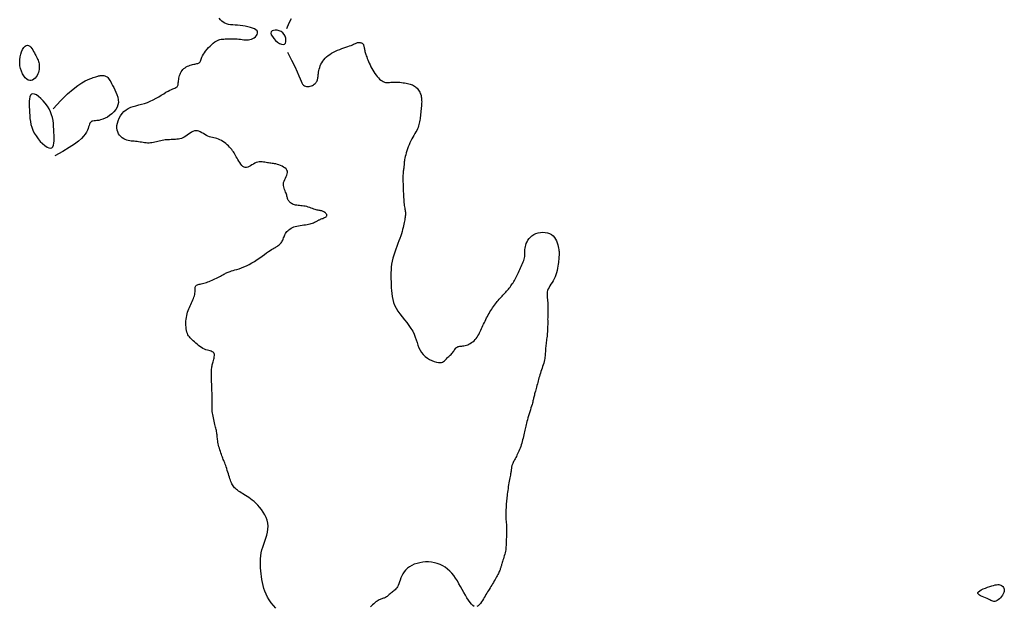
# Model space of a CAD drawing. Header units: millimetres. Extents: x 32690613 to 32693367, y 5343692 to 5344708.
# Tile 879 of 1009: x 32693282 to 32693324, y 5344219 to 5344243. Entities that reach past the tile are written whole.
import ezdxf

# ---------------------------------------------------------------- set-up
doc = ezdxf.new("R2010")
doc.units = ezdxf.units.MM
doc.header["$LTSCALE"] = 20
doc.layers.add('02-DGM_HL_492.50', color=92, linetype='Continuous')

msp = doc.modelspace()

# ---------------------------------------------------------------- linework, layer by layer
at = {"layer": '02-DGM_HL_492.50', "elevation": 492.5, "flags": 128}
for points in [[(32693292.796, 5344218.509), (32693292.697, 5344218.618), (32693292.606, 5344218.733), (32693292.523, 5344218.853), (32693292.45, 5344218.975), (32693292.388, 5344219.097), (32693292.336, 5344219.22), (32693292.293, 5344219.344), (32693292.258, 5344219.468), (32693292.23, 5344219.592), (32693292.207, 5344219.716), (32693292.188, 5344219.84), (32693292.173, 5344219.965), (32693292.161, 5344220.089), (32693292.151, 5344220.214), (32693292.146, 5344220.339), (32693292.145, 5344220.464), (32693292.151, 5344220.589), (32693292.163, 5344220.715), (32693292.182, 5344220.841), (32693292.21, 5344220.967), (32693292.247, 5344221.093), (32693292.29, 5344221.22), (32693292.335, 5344221.347), (32693292.378, 5344221.474), (32693292.417, 5344221.6), (32693292.448, 5344221.727), (32693292.467, 5344221.853), (32693292.471, 5344221.978), (32693292.457, 5344222.102), (32693292.427, 5344222.225), (32693292.383, 5344222.344), (32693292.327, 5344222.46), (32693292.262, 5344222.571), (32693292.191, 5344222.675), (32693292.114, 5344222.773), (32693292.036, 5344222.862), (32693291.958, 5344222.941), (32693291.881, 5344223.013), (32693291.804, 5344223.077), (32693291.73, 5344223.134), (32693291.657, 5344223.186), (32693291.586, 5344223.233), (32693291.517, 5344223.276), (32693291.451, 5344223.317), (32693291.389, 5344223.355), (32693291.33, 5344223.392), (32693291.274, 5344223.427), (32693291.222, 5344223.462), (32693291.174, 5344223.497), (32693291.129, 5344223.531), (32693291.089, 5344223.566), (32693291.053, 5344223.601), (32693291.02, 5344223.638), (32693290.992, 5344223.677), (32693290.966, 5344223.718), (32693290.943, 5344223.762), (32693290.921, 5344223.809), (32693290.9, 5344223.861), (32693290.879, 5344223.916), (32693290.859, 5344223.977), (32693290.837, 5344224.044), (32693290.814, 5344224.115), (32693290.791, 5344224.188), (32693290.768, 5344224.262), (32693290.745, 5344224.337), (32693290.722, 5344224.409), (32693290.699, 5344224.479), (32693290.677, 5344224.543), (32693290.656, 5344224.602), (32693290.636, 5344224.656), (32693290.617, 5344224.706), (32693290.597, 5344224.755), (32693290.578, 5344224.802), (32693290.558, 5344224.85), (32693290.538, 5344224.9), (32693290.518, 5344224.954), (32693290.496, 5344225.011), (32693290.475, 5344225.073), (32693290.453, 5344225.137), (32693290.432, 5344225.203), (32693290.412, 5344225.269), (32693290.393, 5344225.336), (32693290.376, 5344225.401), (32693290.362, 5344225.465), (32693290.35, 5344225.525), (32693290.341, 5344225.583), (32693290.333, 5344225.638), (32693290.327, 5344225.691), (32693290.321, 5344225.742), (32693290.316, 5344225.791), (32693290.311, 5344225.839), (32693290.306, 5344225.885), (32693290.299, 5344225.93), (32693290.292, 5344225.975), (32693290.283, 5344226.021), (32693290.274, 5344226.067), (32693290.263, 5344226.116), (32693290.251, 5344226.168), (32693290.238, 5344226.223), (32693290.224, 5344226.282), (32693290.208, 5344226.347), (32693290.192, 5344226.415), (32693290.176, 5344226.485), (32693290.16, 5344226.556), (32693290.145, 5344226.627), (32693290.131, 5344226.695), (32693290.12, 5344226.76), (32693290.111, 5344226.82), (32693290.105, 5344226.874), (32693290.102, 5344226.924), (32693290.1, 5344226.97), (32693290.1, 5344227.016), (32693290.102, 5344227.062), (32693290.103, 5344227.111), (32693290.105, 5344227.164), (32693290.106, 5344227.223), (32693290.106, 5344227.289), (32693290.106, 5344227.362), (32693290.104, 5344227.441), (32693290.102, 5344227.525), (32693290.099, 5344227.613), (32693290.096, 5344227.703), (32693290.092, 5344227.796), (32693290.089, 5344227.889), (32693290.085, 5344227.983), (32693290.081, 5344228.075), (32693290.078, 5344228.166), (32693290.076, 5344228.254), (32693290.074, 5344228.338), (32693290.074, 5344228.416), (32693290.074, 5344228.49), (32693290.076, 5344228.556), (32693290.08, 5344228.615), (32693290.085, 5344228.668), (32693290.092, 5344228.716), (32693290.1, 5344228.76), (32693290.109, 5344228.803), (32693290.12, 5344228.845), (32693290.132, 5344228.888), (32693290.145, 5344228.934), (32693290.159, 5344228.983), (32693290.173, 5344229.035), (32693290.185, 5344229.087), (32693290.194, 5344229.139), (32693290.199, 5344229.189), (32693290.198, 5344229.235), (32693290.189, 5344229.276), (32693290.172, 5344229.31), (32693290.145, 5344229.337), (32693290.109, 5344229.357), (32693290.066, 5344229.374), (32693290.016, 5344229.388), (32693289.961, 5344229.401), (32693289.902, 5344229.417), (32693289.84, 5344229.436), (32693289.777, 5344229.462), (32693289.713, 5344229.494), (32693289.65, 5344229.533), (32693289.587, 5344229.577), (32693289.526, 5344229.624), (32693289.466, 5344229.673), (32693289.409, 5344229.723), (32693289.355, 5344229.772), (32693289.304, 5344229.818), (32693289.258, 5344229.862), (32693289.215, 5344229.903), (32693289.176, 5344229.943), (32693289.141, 5344229.984), (32693289.11, 5344230.027), (32693289.083, 5344230.074), (32693289.06, 5344230.125), (32693289.04, 5344230.183), (32693289.024, 5344230.249), (32693289.011, 5344230.321), (32693289.002, 5344230.398), (32693288.997, 5344230.479), (32693288.996, 5344230.562), (32693288.998, 5344230.645), (32693289.005, 5344230.728), (32693289.015, 5344230.808), (32693289.03, 5344230.885), (32693289.048, 5344230.958), (32693289.069, 5344231.029), (32693289.093, 5344231.098), (32693289.118, 5344231.164), (32693289.146, 5344231.229), (32693289.174, 5344231.294), (32693289.202, 5344231.357), (32693289.231, 5344231.421), (32693289.259, 5344231.484), (32693289.286, 5344231.547), (32693289.311, 5344231.608), (32693289.333, 5344231.668), (32693289.352, 5344231.727), (32693289.368, 5344231.783), (32693289.378, 5344231.837), (32693289.384, 5344231.888), (32693289.387, 5344231.936), (32693289.387, 5344231.98), (32693289.387, 5344232.021), (32693289.387, 5344232.058), (32693289.39, 5344232.091), (32693289.396, 5344232.12), (32693289.408, 5344232.144), (32693289.426, 5344232.163), (32693289.45, 5344232.178), (32693289.48, 5344232.19), (32693289.515, 5344232.2), (32693289.555, 5344232.209), (32693289.599, 5344232.218), (32693289.646, 5344232.227), (32693289.696, 5344232.238), (32693289.749, 5344232.252), (32693289.804, 5344232.268), (32693289.861, 5344232.287), (32693289.919, 5344232.308), (32693289.979, 5344232.331), (32693290.04, 5344232.355), (32693290.101, 5344232.382), (32693290.162, 5344232.41), (32693290.223, 5344232.439), (32693290.284, 5344232.468), (32693290.343, 5344232.498), (32693290.401, 5344232.528), (32693290.456, 5344232.557), (32693290.507, 5344232.585), (32693290.555, 5344232.611), (32693290.598, 5344232.635), (32693290.637, 5344232.656), (32693290.672, 5344232.675), (32693290.706, 5344232.692), (32693290.741, 5344232.708), (32693290.779, 5344232.724), (32693290.821, 5344232.74), (32693290.869, 5344232.756), (32693290.926, 5344232.773), (32693290.993, 5344232.792), (32693291.069, 5344232.814), (32693291.154, 5344232.839), (32693291.246, 5344232.868), (32693291.344, 5344232.903), (32693291.447, 5344232.943), (32693291.555, 5344232.991), (32693291.666, 5344233.046), (32693291.779, 5344233.11), (32693291.893, 5344233.179), (32693292.006, 5344233.253), (32693292.115, 5344233.328), (32693292.22, 5344233.401), (32693292.318, 5344233.472), (32693292.408, 5344233.537), (32693292.488, 5344233.593), (32693292.557, 5344233.64), (32693292.616, 5344233.677), (32693292.666, 5344233.707), (32693292.709, 5344233.732), (32693292.746, 5344233.752), (32693292.78, 5344233.77), (32693292.811, 5344233.787), (32693292.841, 5344233.806), (32693292.872, 5344233.826), (32693292.903, 5344233.849), (32693292.934, 5344233.874), (32693292.965, 5344233.902), (32693292.994, 5344233.933), (32693293.022, 5344233.966), (32693293.048, 5344234.002), (32693293.071, 5344234.04), (32693293.092, 5344234.081), (32693293.111, 5344234.124), (32693293.129, 5344234.169), (32693293.146, 5344234.214), (32693293.165, 5344234.26), (32693293.186, 5344234.306), (32693293.21, 5344234.351), (32693293.237, 5344234.395), (32693293.269, 5344234.437), (32693293.306, 5344234.477), (32693293.347, 5344234.514), (32693293.393, 5344234.548), (32693293.443, 5344234.58), (32693293.498, 5344234.608), (32693293.558, 5344234.633), (32693293.622, 5344234.655), (32693293.689, 5344234.672), (32693293.761, 5344234.686), (32693293.834, 5344234.698), (32693293.907, 5344234.708), (32693293.98, 5344234.718), (32693294.052, 5344234.727), (32693294.12, 5344234.737), (32693294.185, 5344234.749), (32693294.244, 5344234.763), (32693294.299, 5344234.779), (32693294.348, 5344234.796), (32693294.393, 5344234.814), (32693294.434, 5344234.832), (32693294.47, 5344234.85), (32693294.503, 5344234.867), (32693294.532, 5344234.883), (32693294.558, 5344234.897), (32693294.581, 5344234.91), (32693294.603, 5344234.921), (32693294.624, 5344234.932), (32693294.645, 5344234.942), (32693294.669, 5344234.952), (32693294.694, 5344234.963), (32693294.723, 5344234.974), (32693294.756, 5344234.986), (32693294.791, 5344234.999), (32693294.827, 5344235.014), (32693294.861, 5344235.03), (32693294.893, 5344235.047), (32693294.921, 5344235.066), (32693294.941, 5344235.086), (32693294.954, 5344235.108), (32693294.957, 5344235.132), (32693294.951, 5344235.156), (32693294.938, 5344235.181), (32693294.918, 5344235.206), (32693294.894, 5344235.23), (32693294.866, 5344235.252), (32693294.835, 5344235.271), (32693294.803, 5344235.287), (32693294.771, 5344235.3), (32693294.739, 5344235.31), (32693294.706, 5344235.317), (32693294.672, 5344235.324), (32693294.635, 5344235.33), (32693294.596, 5344235.338), (32693294.554, 5344235.347), (32693294.509, 5344235.359), (32693294.459, 5344235.375), (32693294.406, 5344235.393), (32693294.35, 5344235.413), (32693294.292, 5344235.434), (32693294.232, 5344235.455), (32693294.17, 5344235.475), (32693294.107, 5344235.493), (32693294.044, 5344235.508), (32693293.981, 5344235.519), (32693293.919, 5344235.528), (32693293.858, 5344235.534), (32693293.798, 5344235.54), (32693293.74, 5344235.546), (32693293.685, 5344235.552), (32693293.632, 5344235.561), (32693293.583, 5344235.573), (32693293.537, 5344235.589), (32693293.496, 5344235.608), (32693293.458, 5344235.631), (32693293.423, 5344235.656), (32693293.393, 5344235.683), (32693293.366, 5344235.711), (32693293.344, 5344235.741), (32693293.325, 5344235.772), (32693293.31, 5344235.802), (32693293.298, 5344235.834), (32693293.288, 5344235.866), (32693293.278, 5344235.9), (32693293.269, 5344235.936), (32693293.258, 5344235.974), (32693293.246, 5344236.015), (32693293.23, 5344236.06), (32693293.211, 5344236.108), (32693293.19, 5344236.159), (32693293.169, 5344236.214), (32693293.149, 5344236.27), (32693293.133, 5344236.329), (32693293.124, 5344236.39), (32693293.121, 5344236.452), (32693293.129, 5344236.515), (32693293.148, 5344236.578), (32693293.174, 5344236.641), (32693293.205, 5344236.704), (32693293.236, 5344236.765), (32693293.264, 5344236.826), (32693293.285, 5344236.884), (32693293.295, 5344236.94), (32693293.291, 5344236.994), (32693293.27, 5344237.043), (32693293.234, 5344237.09), (32693293.186, 5344237.133), (32693293.128, 5344237.171), (32693293.064, 5344237.206), (32693292.996, 5344237.236), (32693292.928, 5344237.262), (32693292.863, 5344237.283), (32693292.802, 5344237.299), (32693292.746, 5344237.311), (32693292.693, 5344237.319), (32693292.642, 5344237.326), (32693292.593, 5344237.331), (32693292.544, 5344237.337), (32693292.494, 5344237.342), (32693292.443, 5344237.35), (32693292.389, 5344237.359), (32693292.333, 5344237.369), (32693292.275, 5344237.379), (32693292.216, 5344237.386), (32693292.155, 5344237.389), (32693292.094, 5344237.387), (32693292.032, 5344237.377), (32693291.97, 5344237.359), (32693291.909, 5344237.331), (32693291.848, 5344237.296), (32693291.788, 5344237.258), (32693291.729, 5344237.221), (32693291.671, 5344237.187), (32693291.614, 5344237.161), (32693291.559, 5344237.146), (32693291.506, 5344237.146), (32693291.455, 5344237.163), (32693291.405, 5344237.196), (32693291.358, 5344237.241), (32693291.313, 5344237.295), (32693291.27, 5344237.356), (32693291.229, 5344237.421), (32693291.192, 5344237.486), (32693291.157, 5344237.549), (32693291.124, 5344237.608), (32693291.094, 5344237.663), (32693291.064, 5344237.714), (32693291.034, 5344237.764), (32693291.002, 5344237.811), (32693290.969, 5344237.859), (32693290.932, 5344237.907), (32693290.891, 5344237.956), (32693290.844, 5344238.007), (32693290.794, 5344238.06), (32693290.739, 5344238.112), (32693290.681, 5344238.163), (32693290.621, 5344238.212), (32693290.558, 5344238.256), (32693290.495, 5344238.295), (32693290.431, 5344238.327), (32693290.368, 5344238.353), (32693290.304, 5344238.372), (32693290.241, 5344238.387), (32693290.178, 5344238.401), (32693290.115, 5344238.414), (32693290.052, 5344238.43), (32693289.989, 5344238.449), (32693289.925, 5344238.474), (32693289.861, 5344238.507), (32693289.797, 5344238.544), (32693289.733, 5344238.583), (32693289.669, 5344238.621), (32693289.605, 5344238.655), (32693289.542, 5344238.682), (32693289.479, 5344238.7), (32693289.416, 5344238.705), (32693289.354, 5344238.695), (32693289.292, 5344238.672), (32693289.231, 5344238.64), (32693289.17, 5344238.601), (32693289.109, 5344238.558), (32693289.048, 5344238.514), (32693288.987, 5344238.472), (32693288.926, 5344238.435), (32693288.865, 5344238.405), (32693288.803, 5344238.382), (32693288.741, 5344238.365), (32693288.679, 5344238.353), (32693288.617, 5344238.344), (32693288.554, 5344238.339), (32693288.492, 5344238.335), (32693288.43, 5344238.333), (32693288.367, 5344238.33), (32693288.305, 5344238.327), (32693288.242, 5344238.324), (32693288.18, 5344238.319), (32693288.118, 5344238.314), (32693288.055, 5344238.306), (32693287.993, 5344238.297), (32693287.931, 5344238.285), (32693287.869, 5344238.271), (32693287.807, 5344238.256), (32693287.745, 5344238.239), (32693287.683, 5344238.223), (32693287.621, 5344238.209), (32693287.559, 5344238.196), (32693287.497, 5344238.187), (32693287.435, 5344238.182), (32693287.372, 5344238.182), (32693287.309, 5344238.187), (32693287.247, 5344238.194), (32693287.184, 5344238.204), (32693287.121, 5344238.215), (32693287.058, 5344238.226), (32693286.995, 5344238.237), (32693286.932, 5344238.246), (32693286.869, 5344238.253), (32693286.806, 5344238.259), (32693286.743, 5344238.264), (32693286.681, 5344238.271), (32693286.618, 5344238.281), (32693286.555, 5344238.294), (32693286.491, 5344238.313), (32693286.428, 5344238.338), (32693286.364, 5344238.37), (32693286.302, 5344238.411), (32693286.244, 5344238.46), (32693286.192, 5344238.516), (32693286.146, 5344238.581), (32693286.111, 5344238.654), (32693286.086, 5344238.735), (32693286.075, 5344238.824), (32693286.079, 5344238.922), (32693286.097, 5344239.025), (32693286.129, 5344239.13), (32693286.174, 5344239.235), (32693286.23, 5344239.336), (32693286.298, 5344239.431), (32693286.375, 5344239.517), (32693286.462, 5344239.59), (32693286.558, 5344239.649), (32693286.66, 5344239.696), (32693286.769, 5344239.734), (32693286.883, 5344239.766), (32693287.001, 5344239.796), (32693287.122, 5344239.827), (32693287.244, 5344239.861), (32693287.367, 5344239.903), (32693287.49, 5344239.955), (32693287.612, 5344240.014), (32693287.73, 5344240.078), (32693287.844, 5344240.144), (32693287.954, 5344240.211), (32693288.057, 5344240.274), (32693288.152, 5344240.332), (32693288.238, 5344240.382), (32693288.315, 5344240.422), (32693288.382, 5344240.453), (32693288.441, 5344240.477), (32693288.491, 5344240.496), (32693288.533, 5344240.513), (32693288.569, 5344240.528), (32693288.598, 5344240.544), (32693288.62, 5344240.564), (32693288.638, 5344240.588), (32693288.651, 5344240.617), (32693288.661, 5344240.65), (32693288.668, 5344240.687), (32693288.673, 5344240.729), (32693288.679, 5344240.773), (32693288.684, 5344240.821), (32693288.692, 5344240.872), (32693288.701, 5344240.926), (32693288.714, 5344240.981), (32693288.73, 5344241.038), (32693288.749, 5344241.094), (32693288.772, 5344241.148), (32693288.8, 5344241.201), (32693288.832, 5344241.251), (32693288.87, 5344241.296), (32693288.912, 5344241.337), (32693288.959, 5344241.373), (32693289.01, 5344241.405), (32693289.062, 5344241.432), (32693289.117, 5344241.456), (32693289.172, 5344241.476), (32693289.226, 5344241.493), (32693289.279, 5344241.507), (32693289.329, 5344241.518), (32693289.376, 5344241.528), (32693289.421, 5344241.536), (32693289.461, 5344241.545), (32693289.498, 5344241.555), (32693289.53, 5344241.568), (32693289.558, 5344241.583), (32693289.581, 5344241.602), (32693289.598, 5344241.626), (32693289.612, 5344241.656), (32693289.625, 5344241.69), (32693289.638, 5344241.729), (32693289.654, 5344241.774), (32693289.674, 5344241.825), (32693289.7, 5344241.88), (32693289.734, 5344241.942), (32693289.778, 5344242.008), (32693289.83, 5344242.078), (32693289.889, 5344242.15), (32693289.953, 5344242.221), (32693290.019, 5344242.29), (32693290.085, 5344242.354), (32693290.151, 5344242.412), (32693290.214, 5344242.461), (32693290.273, 5344242.5), (32693290.328, 5344242.53), (32693290.381, 5344242.551), (32693290.432, 5344242.567), (32693290.484, 5344242.577), (32693290.538, 5344242.583), (32693290.594, 5344242.587), (32693290.654, 5344242.589), (32693290.719, 5344242.592), (32693290.788, 5344242.594), (32693290.86, 5344242.596), (32693290.935, 5344242.597), (32693291.011, 5344242.596), (32693291.088, 5344242.594), (32693291.164, 5344242.591), (32693291.238, 5344242.584), (32693291.31, 5344242.576), (32693291.38, 5344242.566), (32693291.448, 5344242.557), (32693291.514, 5344242.55), (32693291.578, 5344242.547), (32693291.642, 5344242.549), (32693291.705, 5344242.559), (32693291.766, 5344242.577), (32693291.827, 5344242.605), (32693291.885, 5344242.642), (32693291.937, 5344242.685), (32693291.979, 5344242.733), (32693292.01, 5344242.784), (32693292.026, 5344242.836), (32693292.025, 5344242.886), (32693292.003, 5344242.934), (32693291.959, 5344242.977), (32693291.895, 5344243.016), (32693291.814, 5344243.05), (32693291.721, 5344243.079), (32693291.618, 5344243.104), (32693291.508, 5344243.126), (32693291.396, 5344243.143), (32693291.285, 5344243.156), (32693291.177, 5344243.166), (32693291.074, 5344243.174), (32693290.975, 5344243.182), (32693290.882, 5344243.192), (32693290.795, 5344243.207), (32693290.714, 5344243.227), (32693290.639, 5344243.256), (32693290.571, 5344243.295), (32693290.51, 5344243.345), (32693290.454, 5344243.404), (32693290.401, 5344243.469)], [(32693293.441, 5344243.445), (32693293.355, 5344243.256), (32693293.25, 5344243.024)], [(32693293.289, 5344242.025), (32693293.468, 5344241.691), (32693293.603, 5344241.418), (32693293.704, 5344241.199), (32693293.776, 5344241.028), (32693293.828, 5344240.897), (32693293.865, 5344240.799), (32693293.895, 5344240.727), (32693293.926, 5344240.674), (32693293.962, 5344240.634), (32693294.005, 5344240.605), (32693294.052, 5344240.586), (32693294.101, 5344240.576), (32693294.153, 5344240.574), (32693294.205, 5344240.579), (32693294.256, 5344240.59), (32693294.304, 5344240.605), (32693294.348, 5344240.624), (32693294.388, 5344240.647), (32693294.424, 5344240.672), (32693294.456, 5344240.7), (32693294.484, 5344240.729), (32693294.509, 5344240.76), (32693294.529, 5344240.791), (32693294.545, 5344240.823), (32693294.558, 5344240.855), (32693294.567, 5344240.887), (32693294.574, 5344240.921), (32693294.58, 5344240.957), (32693294.584, 5344240.995), (32693294.589, 5344241.037), (32693294.594, 5344241.083), (32693294.6, 5344241.134), (32693294.608, 5344241.19), (32693294.62, 5344241.25), (32693294.634, 5344241.314), (32693294.653, 5344241.381), (32693294.676, 5344241.449), (32693294.705, 5344241.517), (32693294.739, 5344241.584), (32693294.78, 5344241.65), (32693294.828, 5344241.712), (32693294.882, 5344241.772), (32693294.943, 5344241.83), (32693295.009, 5344241.884), (32693295.081, 5344241.935), (32693295.157, 5344241.983), (32693295.238, 5344242.029), (32693295.322, 5344242.071), (32693295.41, 5344242.111), (32693295.499, 5344242.147), (32693295.588, 5344242.181), (32693295.675, 5344242.213), (32693295.76, 5344242.242), (32693295.84, 5344242.27), (32693295.914, 5344242.295), (32693295.98, 5344242.319), (32693296.037, 5344242.342), (32693296.086, 5344242.363), (32693296.128, 5344242.382), (32693296.165, 5344242.398), (32693296.198, 5344242.413), (32693296.228, 5344242.425), (32693296.256, 5344242.434), (32693296.284, 5344242.439), (32693296.312, 5344242.442), (32693296.341, 5344242.441), (32693296.369, 5344242.437), (32693296.396, 5344242.43), (32693296.423, 5344242.42), (32693296.447, 5344242.407), (32693296.468, 5344242.391), (32693296.486, 5344242.372), (32693296.501, 5344242.351), (32693296.512, 5344242.327), (32693296.521, 5344242.3), (32693296.528, 5344242.271), (32693296.534, 5344242.241), (32693296.54, 5344242.208), (32693296.545, 5344242.174), (32693296.551, 5344242.139), (32693296.558, 5344242.102), (32693296.567, 5344242.063), (32693296.578, 5344242.022), (32693296.591, 5344241.979), (32693296.606, 5344241.932), (32693296.623, 5344241.881), (32693296.643, 5344241.827), (32693296.666, 5344241.768), (32693296.691, 5344241.704), (32693296.72, 5344241.636), (32693296.752, 5344241.564), (32693296.786, 5344241.491), (32693296.823, 5344241.416), (32693296.862, 5344241.342), (32693296.903, 5344241.267), (32693296.947, 5344241.195), (32693296.992, 5344241.125), (32693297.039, 5344241.059), (32693297.088, 5344240.997), (32693297.137, 5344240.94), (32693297.188, 5344240.89), (32693297.239, 5344240.846), (32693297.29, 5344240.81), (32693297.341, 5344240.782), (32693297.392, 5344240.764), (32693297.442, 5344240.753), (32693297.494, 5344240.748), (32693297.546, 5344240.749), (32693297.6, 5344240.752), (32693297.656, 5344240.757), (32693297.714, 5344240.762), (32693297.775, 5344240.766), (32693297.839, 5344240.767), (32693297.905, 5344240.765), (32693297.973, 5344240.761), (32693298.042, 5344240.755), (32693298.11, 5344240.747), (32693298.178, 5344240.738), (32693298.244, 5344240.727), (32693298.307, 5344240.716), (32693298.366, 5344240.704), (32693298.423, 5344240.691), (32693298.476, 5344240.676), (32693298.526, 5344240.66), (32693298.573, 5344240.642), (32693298.618, 5344240.621), (32693298.66, 5344240.596), (32693298.7, 5344240.569), (32693298.738, 5344240.537), (32693298.773, 5344240.502), (32693298.806, 5344240.463), (32693298.836, 5344240.422), (32693298.863, 5344240.379), (32693298.887, 5344240.334), (32693298.908, 5344240.287), (32693298.926, 5344240.24), (32693298.94, 5344240.191), (32693298.951, 5344240.142), (32693298.959, 5344240.092), (32693298.964, 5344240.04), (32693298.967, 5344239.987), (32693298.968, 5344239.931), (32693298.966, 5344239.873), (32693298.963, 5344239.812), (32693298.959, 5344239.747), (32693298.953, 5344239.681), (32693298.946, 5344239.612), (32693298.939, 5344239.543), (32693298.931, 5344239.474), (32693298.922, 5344239.405), (32693298.914, 5344239.337), (32693298.906, 5344239.271), (32693298.898, 5344239.207), (32693298.889, 5344239.146), (32693298.879, 5344239.086), (32693298.868, 5344239.027), (32693298.854, 5344238.968), (32693298.836, 5344238.908), (32693298.815, 5344238.847), (32693298.789, 5344238.785), (32693298.757, 5344238.72), (32693298.722, 5344238.653), (32693298.683, 5344238.583), (32693298.641, 5344238.51), (32693298.598, 5344238.435), (32693298.555, 5344238.358), (32693298.513, 5344238.278), (32693298.472, 5344238.195), (32693298.435, 5344238.109), (32693298.4, 5344238.023), (32693298.368, 5344237.936), (32693298.34, 5344237.851), (32693298.315, 5344237.768), (32693298.293, 5344237.689), (32693298.274, 5344237.616), (32693298.259, 5344237.549), (32693298.248, 5344237.49), (32693298.239, 5344237.437), (32693298.233, 5344237.39), (32693298.229, 5344237.348), (32693298.226, 5344237.309), (32693298.223, 5344237.272), (32693298.221, 5344237.236), (32693298.217, 5344237.2), (32693298.213, 5344237.162), (32693298.208, 5344237.123), (32693298.202, 5344237.082), (32693298.196, 5344237.037), (32693298.19, 5344236.99), (32693298.185, 5344236.939), (32693298.18, 5344236.883), (32693298.176, 5344236.823), (32693298.174, 5344236.758), (32693298.174, 5344236.688), (32693298.174, 5344236.615), (32693298.175, 5344236.538), (32693298.178, 5344236.459), (32693298.18, 5344236.377), (32693298.183, 5344236.295), (32693298.186, 5344236.212), (32693298.19, 5344236.129), (32693298.193, 5344236.046), (32693298.197, 5344235.965), (32693298.201, 5344235.886), (32693298.206, 5344235.809), (32693298.211, 5344235.736), (32693298.217, 5344235.666), (32693298.224, 5344235.602), (32693298.232, 5344235.542), (32693298.241, 5344235.487), (32693298.25, 5344235.436), (32693298.259, 5344235.388), (32693298.267, 5344235.342), (32693298.273, 5344235.299), (32693298.278, 5344235.256), (32693298.281, 5344235.215), (32693298.281, 5344235.173), (32693298.279, 5344235.13), (32693298.275, 5344235.086), (32693298.269, 5344235.041), (32693298.261, 5344234.992), (32693298.251, 5344234.94), (32693298.239, 5344234.884), (32693298.227, 5344234.823), (32693298.213, 5344234.758), (32693298.198, 5344234.687), (32693298.18, 5344234.611), (32693298.16, 5344234.529), (32693298.137, 5344234.442), (32693298.11, 5344234.35), (32693298.08, 5344234.252), (32693298.045, 5344234.149), (32693298.005, 5344234.041), (32693297.962, 5344233.928), (32693297.917, 5344233.811), (32693297.871, 5344233.691), (32693297.828, 5344233.568), (32693297.787, 5344233.443), (32693297.751, 5344233.317), (32693297.721, 5344233.191), (32693297.698, 5344233.065), (32693297.682, 5344232.94), (32693297.672, 5344232.814), (32693297.667, 5344232.689), (32693297.666, 5344232.564), (32693297.668, 5344232.439), (32693297.672, 5344232.314), (32693297.676, 5344232.189), (32693297.682, 5344232.064), (32693297.689, 5344231.939), (32693297.7, 5344231.814), (32693297.717, 5344231.69), (32693297.742, 5344231.566), (32693297.776, 5344231.442), (32693297.822, 5344231.319), (32693297.882, 5344231.196), (32693297.957, 5344231.074), (32693298.043, 5344230.952), (32693298.137, 5344230.831), (32693298.235, 5344230.709), (32693298.333, 5344230.588), (32693298.427, 5344230.467), (32693298.513, 5344230.345), (32693298.587, 5344230.223), (32693298.647, 5344230.1), (32693298.696, 5344229.978), (32693298.736, 5344229.858), (32693298.773, 5344229.74), (32693298.809, 5344229.626), (32693298.849, 5344229.518), (32693298.897, 5344229.415), (32693298.956, 5344229.32), (32693299.029, 5344229.233), (32693299.114, 5344229.155), (32693299.207, 5344229.086), (32693299.305, 5344229.027), (32693299.404, 5344228.978), (32693299.501, 5344228.94), (32693299.592, 5344228.913), (32693299.673, 5344228.898), (32693299.742, 5344228.894), (32693299.8, 5344228.9), (32693299.849, 5344228.915), (32693299.891, 5344228.937), (32693299.926, 5344228.965), (32693299.958, 5344228.996), (32693299.988, 5344229.028), (32693300.017, 5344229.061), (32693300.048, 5344229.093), (32693300.08, 5344229.124), (32693300.112, 5344229.154), (32693300.145, 5344229.184), (32693300.177, 5344229.214), (32693300.209, 5344229.245), (32693300.24, 5344229.277), (32693300.269, 5344229.31), (32693300.295, 5344229.345), (32693300.321, 5344229.382), (32693300.345, 5344229.418), (32693300.369, 5344229.453), (32693300.394, 5344229.485), (32693300.419, 5344229.515), (32693300.446, 5344229.54), (32693300.476, 5344229.56), (32693300.508, 5344229.574), (32693300.543, 5344229.583), (32693300.58, 5344229.588), (32693300.62, 5344229.592), (32693300.663, 5344229.595), (32693300.709, 5344229.598), (32693300.757, 5344229.605), (32693300.807, 5344229.615), (32693300.86, 5344229.63), (32693300.914, 5344229.65), (32693300.969, 5344229.675), (32693301.024, 5344229.705), (32693301.079, 5344229.739), (32693301.131, 5344229.778), (32693301.181, 5344229.821), (32693301.228, 5344229.867), (32693301.271, 5344229.918), (32693301.311, 5344229.972), (32693301.347, 5344230.028), (32693301.381, 5344230.087), (32693301.413, 5344230.148), (32693301.443, 5344230.21), (32693301.473, 5344230.273), (32693301.502, 5344230.337), (32693301.531, 5344230.4), (32693301.559, 5344230.464), (32693301.589, 5344230.528), (32693301.619, 5344230.592), (32693301.649, 5344230.655), (32693301.68, 5344230.719), (32693301.713, 5344230.783), (32693301.746, 5344230.847), (32693301.78, 5344230.911), (32693301.816, 5344230.974), (32693301.853, 5344231.037), (32693301.891, 5344231.099), (32693301.929, 5344231.16), (32693301.968, 5344231.219), (32693302.007, 5344231.276), (32693302.047, 5344231.331), (32693302.086, 5344231.383), (32693302.126, 5344231.434), (32693302.166, 5344231.482), (32693302.206, 5344231.528), (32693302.246, 5344231.574), (32693302.286, 5344231.618), (32693302.326, 5344231.662), (32693302.366, 5344231.705), (32693302.406, 5344231.748), (32693302.445, 5344231.791), (32693302.485, 5344231.835), (32693302.524, 5344231.878), (32693302.562, 5344231.921), (32693302.6, 5344231.964), (32693302.636, 5344232.007), (32693302.672, 5344232.05), (32693302.706, 5344232.094), (32693302.739, 5344232.137), (32693302.771, 5344232.181), (32693302.802, 5344232.226), (32693302.833, 5344232.272), (32693302.863, 5344232.32), (32693302.892, 5344232.37), (32693302.921, 5344232.422), (32693302.951, 5344232.476), (32693302.98, 5344232.533), (32693303.009, 5344232.592), (32693303.037, 5344232.652), (32693303.066, 5344232.714), (32693303.095, 5344232.776), (32693303.124, 5344232.84), (32693303.153, 5344232.903), (32693303.181, 5344232.967), (32693303.209, 5344233.03), (32693303.236, 5344233.093), (32693303.261, 5344233.154), (32693303.283, 5344233.214), (32693303.303, 5344233.273), (32693303.318, 5344233.329), (32693303.329, 5344233.383), (32693303.335, 5344233.434), (32693303.337, 5344233.483), (32693303.337, 5344233.532), (32693303.337, 5344233.581), (32693303.336, 5344233.631), (32693303.338, 5344233.684), (32693303.344, 5344233.74), (32693303.354, 5344233.801), (32693303.37, 5344233.866), (32693303.394, 5344233.935), (32693303.424, 5344234.006), (32693303.463, 5344234.076), (32693303.51, 5344234.144), (32693303.567, 5344234.208), (32693303.633, 5344234.265), (32693303.709, 5344234.315), (32693303.796, 5344234.355), (32693303.89, 5344234.384), (32693303.99, 5344234.403), (32693304.091, 5344234.41), (32693304.192, 5344234.405), (32693304.289, 5344234.388), (32693304.379, 5344234.359), (32693304.46, 5344234.316), (32693304.529, 5344234.261), (32693304.586, 5344234.195), (32693304.633, 5344234.121), (32693304.671, 5344234.043), (32693304.702, 5344233.963), (32693304.725, 5344233.885), (32693304.743, 5344233.811), (32693304.756, 5344233.744), (32693304.766, 5344233.687), (32693304.773, 5344233.639), (32693304.777, 5344233.599), (32693304.779, 5344233.565), (32693304.78, 5344233.537), (32693304.78, 5344233.512), (32693304.779, 5344233.491), (32693304.779, 5344233.471), (32693304.778, 5344233.452), (32693304.778, 5344233.431), (32693304.777, 5344233.408), (32693304.776, 5344233.381), (32693304.774, 5344233.349), (32693304.771, 5344233.309), (32693304.767, 5344233.262), (32693304.761, 5344233.204), (32693304.754, 5344233.136), (32693304.744, 5344233.059), (32693304.732, 5344232.975), (32693304.716, 5344232.885), (32693304.696, 5344232.793), (32693304.672, 5344232.7), (32693304.643, 5344232.608), (32693304.609, 5344232.519), (32693304.57, 5344232.436), (32693304.527, 5344232.357), (32693304.482, 5344232.282), (32693304.436, 5344232.21), (32693304.393, 5344232.142), (32693304.354, 5344232.075), (32693304.321, 5344232.011), (32693304.295, 5344231.947), (32693304.279, 5344231.884), (32693304.271, 5344231.821), (32693304.269, 5344231.758), (32693304.272, 5344231.695), (32693304.279, 5344231.631), (32693304.287, 5344231.568), (32693304.296, 5344231.503), (32693304.303, 5344231.438), (32693304.308, 5344231.372), (32693304.31, 5344231.305), (32693304.31, 5344231.237), (32693304.309, 5344231.17), (32693304.307, 5344231.104), (32693304.304, 5344231.038), (32693304.301, 5344230.973), (32693304.299, 5344230.909), (32693304.297, 5344230.848), (32693304.297, 5344230.787), (32693304.296, 5344230.728), (32693304.297, 5344230.67), (32693304.297, 5344230.611), (32693304.297, 5344230.554), (32693304.297, 5344230.495), (32693304.296, 5344230.437), (32693304.295, 5344230.377), (32693304.292, 5344230.317), (32693304.289, 5344230.256), (32693304.285, 5344230.194), (32693304.28, 5344230.132), (32693304.275, 5344230.07), (32693304.269, 5344230.007), (32693304.262, 5344229.944), (32693304.254, 5344229.881), (32693304.246, 5344229.819), (32693304.238, 5344229.757), (32693304.23, 5344229.695), (32693304.222, 5344229.634), (32693304.215, 5344229.574), (32693304.209, 5344229.516), (32693304.205, 5344229.458), (32693304.201, 5344229.403), (32693304.199, 5344229.348), (32693304.196, 5344229.293), (32693304.193, 5344229.239), (32693304.189, 5344229.184), (32693304.183, 5344229.127), (32693304.175, 5344229.068), (32693304.163, 5344229.006), (32693304.147, 5344228.942), (32693304.129, 5344228.874), (32693304.108, 5344228.805), (32693304.085, 5344228.734), (32693304.061, 5344228.663), (32693304.036, 5344228.591), (32693304.012, 5344228.519), (32693303.989, 5344228.449), (32693303.968, 5344228.38), (32693303.948, 5344228.313), (32693303.929, 5344228.246), (32693303.911, 5344228.181), (32693303.894, 5344228.117), (32693303.877, 5344228.053), (32693303.86, 5344227.99), (32693303.844, 5344227.926), (32693303.827, 5344227.863), (32693303.809, 5344227.801), (32693303.793, 5344227.739), (32693303.776, 5344227.68), (32693303.76, 5344227.623), (32693303.746, 5344227.568), (32693303.733, 5344227.518), (32693303.721, 5344227.471), (32693303.711, 5344227.429), (32693303.702, 5344227.39), (32693303.694, 5344227.352), (32693303.685, 5344227.313), (32693303.676, 5344227.273), (32693303.665, 5344227.227), (32693303.651, 5344227.176), (32693303.635, 5344227.118), (32693303.614, 5344227.05), (32693303.591, 5344226.975), (32693303.566, 5344226.894), (32693303.54, 5344226.809), (32693303.513, 5344226.724), (32693303.486, 5344226.638), (32693303.461, 5344226.555), (32693303.437, 5344226.476), (32693303.417, 5344226.403), (32693303.398, 5344226.335), (32693303.382, 5344226.272), (32693303.367, 5344226.211), (32693303.354, 5344226.151), (32693303.341, 5344226.092), (32693303.328, 5344226.033), (32693303.315, 5344225.971), (32693303.302, 5344225.906), (32693303.287, 5344225.839), (32693303.272, 5344225.77), (32693303.256, 5344225.7), (32693303.239, 5344225.628), (32693303.22, 5344225.557), (32693303.2, 5344225.485), (32693303.178, 5344225.415), (32693303.155, 5344225.346), (32693303.131, 5344225.279), (32693303.106, 5344225.214), (32693303.079, 5344225.151), (32693303.053, 5344225.09), (32693303.026, 5344225.032), (32693302.999, 5344224.976), (32693302.973, 5344224.923), (32693302.947, 5344224.874), (32693302.922, 5344224.827), (32693302.898, 5344224.784), (32693302.876, 5344224.742), (32693302.855, 5344224.704), (32693302.837, 5344224.667), (32693302.82, 5344224.633), (32693302.806, 5344224.6), (32693302.795, 5344224.569), (32693302.786, 5344224.539), (32693302.779, 5344224.51), (32693302.773, 5344224.482), (32693302.768, 5344224.454), (32693302.764, 5344224.426), (32693302.761, 5344224.397), (32693302.757, 5344224.367), (32693302.752, 5344224.336), (32693302.747, 5344224.302), (32693302.741, 5344224.266), (32693302.734, 5344224.227), (32693302.727, 5344224.183), (32693302.718, 5344224.135), (32693302.708, 5344224.081), (32693302.698, 5344224.021), (32693302.686, 5344223.955), (32693302.673, 5344223.884), (32693302.659, 5344223.808), (32693302.646, 5344223.729), (32693302.632, 5344223.649), (32693302.619, 5344223.568), (32693302.607, 5344223.488), (32693302.596, 5344223.41), (32693302.586, 5344223.335), (32693302.578, 5344223.263), (32693302.57, 5344223.194), (32693302.564, 5344223.127), (32693302.558, 5344223.062), (32693302.553, 5344222.998), (32693302.548, 5344222.935), (32693302.544, 5344222.872), (32693302.539, 5344222.809), (32693302.535, 5344222.746), (32693302.531, 5344222.684), (32693302.528, 5344222.621), (32693302.526, 5344222.558), (32693302.525, 5344222.496), (32693302.525, 5344222.433), (32693302.526, 5344222.371), (32693302.53, 5344222.308), (32693302.534, 5344222.246), (32693302.539, 5344222.184), (32693302.545, 5344222.121), (32693302.551, 5344222.059), (32693302.556, 5344221.997), (32693302.559, 5344221.934), (32693302.562, 5344221.872), (32693302.562, 5344221.809), (32693302.561, 5344221.747), (32693302.559, 5344221.685), (32693302.556, 5344221.623), (32693302.552, 5344221.561), (32693302.549, 5344221.501), (32693302.545, 5344221.441), (32693302.543, 5344221.382), (32693302.541, 5344221.325), (32693302.54, 5344221.268), (32693302.538, 5344221.211), (32693302.536, 5344221.154), (32693302.533, 5344221.097), (32693302.528, 5344221.038), (32693302.521, 5344220.978), (32693302.511, 5344220.917), (32693302.497, 5344220.853), (32693302.481, 5344220.787), (32693302.463, 5344220.722), (32693302.444, 5344220.657), (32693302.424, 5344220.595), (32693302.405, 5344220.536), (32693302.387, 5344220.48), (32693302.372, 5344220.431), (32693302.358, 5344220.387), (32693302.347, 5344220.349), (32693302.338, 5344220.314), (32693302.329, 5344220.283), (32693302.321, 5344220.254), (32693302.313, 5344220.225), (32693302.304, 5344220.196), (32693302.294, 5344220.165), (32693302.282, 5344220.132), (32693302.267, 5344220.097), (32693302.251, 5344220.058), (32693302.232, 5344220.017), (32693302.211, 5344219.973), (32693302.188, 5344219.927), (32693302.163, 5344219.878), (32693302.135, 5344219.826), (32693302.104, 5344219.771), (32693302.072, 5344219.714), (32693302.038, 5344219.656), (32693302.003, 5344219.597), (32693301.967, 5344219.537), (32693301.93, 5344219.477), (32693301.894, 5344219.417), (32693301.858, 5344219.359), (32693301.823, 5344219.302), (32693301.789, 5344219.246), (32693301.755, 5344219.19), (32693301.721, 5344219.135), (32693301.687, 5344219.078), (32693301.651, 5344219.02), (32693301.614, 5344218.96), (32693301.576, 5344218.898), (32693301.536, 5344218.833), (32693301.494, 5344218.768), (32693301.449, 5344218.707), (32693301.403, 5344218.653), (32693301.354, 5344218.61), (32693301.303, 5344218.582)], [(32693283.375, 5344239.636), (32693283.708, 5344239.985), (32693283.991, 5344240.26), (32693284.23, 5344240.47), (32693284.428, 5344240.625), (32693284.592, 5344240.736), (32693284.727, 5344240.812), (32693284.838, 5344240.863), (32693284.931, 5344240.899), (32693285.009, 5344240.929), (32693285.076, 5344240.954), (32693285.133, 5344240.974), (32693285.182, 5344240.992), (32693285.225, 5344241.006), (32693285.263, 5344241.017), (32693285.3, 5344241.026), (32693285.336, 5344241.033), (32693285.372, 5344241.039), (32693285.41, 5344241.043), (32693285.448, 5344241.045), (32693285.486, 5344241.044), (32693285.524, 5344241.04), (32693285.56, 5344241.032), (32693285.596, 5344241.02), (32693285.629, 5344241.003), (32693285.66, 5344240.981), (32693285.689, 5344240.952), (32693285.719, 5344240.918), (32693285.748, 5344240.876), (32693285.78, 5344240.826), (32693285.814, 5344240.768), (32693285.851, 5344240.701), (32693285.894, 5344240.624), (32693285.941, 5344240.538), (32693285.99, 5344240.443), (32693286.037, 5344240.341), (32693286.079, 5344240.235), (32693286.112, 5344240.126), (32693286.132, 5344240.016), (32693286.137, 5344239.906), (32693286.121, 5344239.799), (32693286.082, 5344239.696), (32693286.024, 5344239.598), (32693285.95, 5344239.507), (32693285.864, 5344239.424), (32693285.77, 5344239.35), (32693285.672, 5344239.285), (32693285.573, 5344239.231), (32693285.477, 5344239.19), (32693285.388, 5344239.161), (32693285.307, 5344239.143), (32693285.233, 5344239.132), (32693285.167, 5344239.126), (32693285.108, 5344239.121), (32693285.058, 5344239.115), (32693285.015, 5344239.105), (32693284.981, 5344239.087), (32693284.954, 5344239.06), (32693284.933, 5344239.024), (32693284.915, 5344238.979), (32693284.898, 5344238.926), (32693284.88, 5344238.866), (32693284.857, 5344238.799), (32693284.828, 5344238.727), (32693284.789, 5344238.649), (32693284.739, 5344238.566), (32693284.669, 5344238.477), (32693284.574, 5344238.377), (32693284.445, 5344238.265), (32693284.276, 5344238.138), (32693284.059, 5344237.993), (32693283.787, 5344237.827), (32693283.453, 5344237.638)], [(32693301.194, 5344218.582), (32693301.135, 5344218.617), (32693301.075, 5344218.674), (32693301.012, 5344218.749), (32693300.948, 5344218.84), (32693300.883, 5344218.943), (32693300.816, 5344219.056), (32693300.749, 5344219.174), (32693300.682, 5344219.296), (32693300.615, 5344219.419), (32693300.546, 5344219.539), (32693300.476, 5344219.658), (32693300.403, 5344219.772), (32693300.326, 5344219.881), (32693300.245, 5344219.983), (32693300.158, 5344220.077), (32693300.065, 5344220.162), (32693299.964, 5344220.236), (32693299.857, 5344220.3), (32693299.745, 5344220.353), (32693299.628, 5344220.395), (32693299.508, 5344220.427), (32693299.385, 5344220.448), (32693299.26, 5344220.459), (32693299.136, 5344220.459), (32693299.011, 5344220.449), (32693298.889, 5344220.429), (32693298.77, 5344220.399), (32693298.656, 5344220.36), (32693298.55, 5344220.313), (32693298.452, 5344220.256), (32693298.363, 5344220.192), (32693298.287, 5344220.12), (32693298.223, 5344220.041), (32693298.171, 5344219.957), (32693298.128, 5344219.87), (32693298.092, 5344219.782), (32693298.061, 5344219.696), (32693298.033, 5344219.614), (32693298.006, 5344219.537), (32693297.979, 5344219.469), (32693297.949, 5344219.41), (32693297.916, 5344219.36), (32693297.881, 5344219.318), (32693297.845, 5344219.281), (32693297.809, 5344219.249), (32693297.772, 5344219.22), (32693297.735, 5344219.193), (32693297.699, 5344219.166), (32693297.664, 5344219.138), (32693297.63, 5344219.109), (32693297.598, 5344219.081), (32693297.566, 5344219.053), (32693297.535, 5344219.026), (32693297.504, 5344219.002), (32693297.473, 5344218.98), (32693297.443, 5344218.961), (32693297.412, 5344218.946), (32693297.381, 5344218.934), (32693297.349, 5344218.923), (32693297.316, 5344218.913), (32693297.281, 5344218.902), (32693297.245, 5344218.89), (32693297.207, 5344218.875), (32693297.167, 5344218.855), (32693297.124, 5344218.831), (32693297.079, 5344218.802), (32693297.033, 5344218.769), (32693296.986, 5344218.732), (32693296.938, 5344218.692), (32693296.89, 5344218.648), (32693296.843, 5344218.603), (32693296.797, 5344218.555)]]:
    msp.add_lwpolyline(points, dxfattribs=at)
for points in [[(32693293.09, 5344242.851), (32693293.019, 5344242.903), (32693292.938, 5344242.939), (32693292.854, 5344242.959), (32693292.773, 5344242.964), (32693292.7, 5344242.953), (32693292.641, 5344242.928), (32693292.603, 5344242.887), (32693292.59, 5344242.832), (32693292.608, 5344242.763), (32693292.651, 5344242.686), (32693292.714, 5344242.605), (32693292.79, 5344242.527), (32693292.874, 5344242.457), (32693292.959, 5344242.4), (32693293.04, 5344242.364), (32693293.11, 5344242.352), (32693293.164, 5344242.368), (32693293.201, 5344242.41), (32693293.222, 5344242.47), (32693293.227, 5344242.544), (32693293.216, 5344242.625), (32693293.19, 5344242.707), (32693293.147, 5344242.784)], [(32693281.964, 5344241.583), (32693281.967, 5344241.707), (32693281.983, 5344241.829), (32693282.01, 5344241.945), (32693282.047, 5344242.051), (32693282.09, 5344242.145), (32693282.139, 5344242.223), (32693282.19, 5344242.281), (32693282.242, 5344242.316), (32693282.292, 5344242.327), (32693282.341, 5344242.315), (32693282.387, 5344242.285), (32693282.432, 5344242.24), (32693282.475, 5344242.185), (32693282.515, 5344242.124), (32693282.553, 5344242.059), (32693282.588, 5344241.996), (32693282.62, 5344241.937), (32693282.649, 5344241.883), (32693282.676, 5344241.831), (32693282.7, 5344241.782), (32693282.722, 5344241.733), (32693282.741, 5344241.685), (32693282.757, 5344241.637), (32693282.77, 5344241.586), (32693282.782, 5344241.533), (32693282.789, 5344241.478), (32693282.794, 5344241.421), (32693282.793, 5344241.361), (32693282.788, 5344241.301), (32693282.776, 5344241.239), (32693282.758, 5344241.176), (32693282.733, 5344241.112), (32693282.701, 5344241.049), (32693282.661, 5344240.988), (32693282.616, 5344240.933), (32693282.565, 5344240.887), (32693282.51, 5344240.852), (32693282.451, 5344240.831), (32693282.39, 5344240.829), (32693282.327, 5344240.846), (32693282.263, 5344240.886), (32693282.2, 5344240.947), (32693282.141, 5344241.025), (32693282.087, 5344241.118), (32693282.04, 5344241.223), (32693282.003, 5344241.338), (32693281.977, 5344241.458)], [(32693282.516, 5344240.27), (32693282.462, 5344240.253), (32693282.422, 5344240.209), (32693282.395, 5344240.142), (32693282.379, 5344240.056), (32693282.37, 5344239.955), (32693282.369, 5344239.842), (32693282.371, 5344239.721), (32693282.376, 5344239.597), (32693282.381, 5344239.472), (32693282.388, 5344239.347), (32693282.399, 5344239.223), (32693282.416, 5344239.098), (32693282.441, 5344238.974), (32693282.475, 5344238.85), (32693282.521, 5344238.727), (32693282.581, 5344238.604), (32693282.656, 5344238.483), (32693282.742, 5344238.366), (32693282.835, 5344238.257), (32693282.932, 5344238.159), (32693283.028, 5344238.078), (32693283.12, 5344238.016), (32693283.203, 5344237.976), (32693283.273, 5344237.964), (32693283.328, 5344237.981), (32693283.367, 5344238.025), (32693283.394, 5344238.092), (32693283.411, 5344238.178), (32693283.419, 5344238.279), (32693283.421, 5344238.392), (32693283.418, 5344238.513), (32693283.414, 5344238.637), (32693283.409, 5344238.762), (32693283.401, 5344238.887), (32693283.39, 5344239.011), (32693283.374, 5344239.136), (32693283.349, 5344239.26), (32693283.314, 5344239.384), (32693283.268, 5344239.507), (32693283.208, 5344239.63), (32693283.134, 5344239.751), (32693283.048, 5344239.868), (32693282.954, 5344239.977), (32693282.857, 5344240.075), (32693282.761, 5344240.156), (32693282.669, 5344240.218), (32693282.586, 5344240.258)], [(32693322.881, 5344218.913), (32693322.814, 5344218.941), (32693322.744, 5344218.97), (32693322.674, 5344218.999), (32693322.61, 5344219.029), (32693322.556, 5344219.06), (32693322.516, 5344219.092), (32693322.494, 5344219.126), (32693322.496, 5344219.162), (32693322.523, 5344219.2), (32693322.572, 5344219.239), (32693322.64, 5344219.279), (32693322.721, 5344219.318), (32693322.81, 5344219.356), (32693322.903, 5344219.391), (32693322.995, 5344219.422), (32693323.082, 5344219.449), (32693323.16, 5344219.47), (32693323.228, 5344219.486), (32693323.288, 5344219.496), (32693323.341, 5344219.501), (32693323.387, 5344219.5), (32693323.428, 5344219.494), (32693323.465, 5344219.482), (32693323.498, 5344219.465), (32693323.529, 5344219.443), (32693323.556, 5344219.416), (32693323.579, 5344219.384), (32693323.597, 5344219.347), (32693323.608, 5344219.307), (32693323.612, 5344219.262), (32693323.607, 5344219.214), (32693323.594, 5344219.163), (32693323.57, 5344219.109), (32693323.538, 5344219.054), (32693323.499, 5344218.999), (32693323.454, 5344218.947), (32693323.407, 5344218.9), (32693323.357, 5344218.859), (32693323.308, 5344218.826), (32693323.26, 5344218.802), (32693323.216, 5344218.791), (32693323.173, 5344218.789), (32693323.131, 5344218.797), (32693323.088, 5344218.811), (32693323.043, 5344218.832), (32693322.994, 5344218.857), (32693322.941, 5344218.884)]]:
    msp.add_lwpolyline(points, close=True, dxfattribs=at)

doc.saveas('drawing.dxf')
